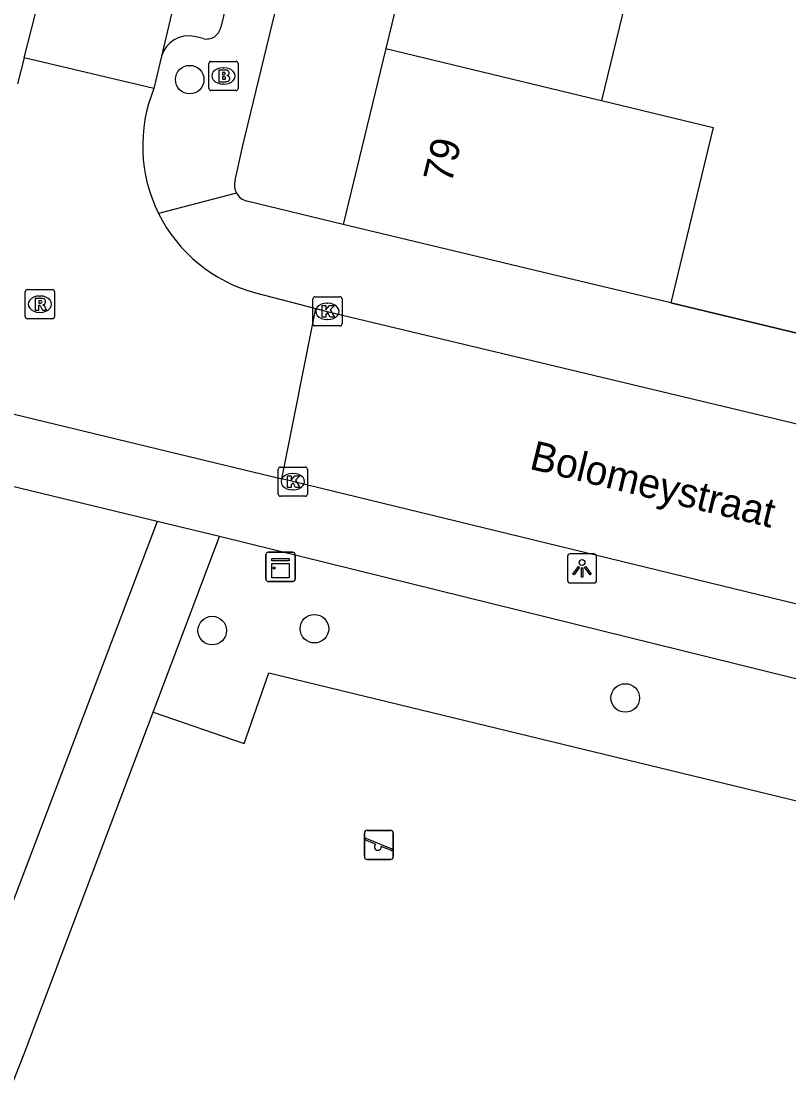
# Model space of a CAD drawing. Extents: x 162812 to 163818, y 381639 to 382470.
# Drawn here: x 163661.56 to 163687.85, y 381999.14 to 382035.37 of the extents above; entities that cross this region are included whole.
import ezdxf

# ---------------------------------------------------------------- set-up
doc = ezdxf.new("R2010")
doc.units = 0
for name, color, linetype in [('IMGEO_Boom', 7, 'Continuous'), ('IMGEO_Brandkraan', 7, 'Continuous'), ('IMGEO_Groenvoorziening', 7, 'Continuous'), ('IMGEO_Kast', 7, 'Continuous'), ('IMGEO_Kolk', 7, 'Continuous'), ('IMGEO_Lichtpunt', 7, 'Continuous'), ('IMGEO_Muur', 7, 'Continuous'), ('IMGEO_Openbare_ruimte_label', 7, 'Continuous'), ('IMGEO_Pand', 7, 'Continuous'), ('IMGEO_Pand_nummerreeks', 7, 'Continuous'), ('IMGEO_Rijbaan_lokaal_open', 7, 'Continuous'), ('IMGEO_Rioolput', 7, 'Continuous'), ('IMGEO_Speelvoorziening', 7, 'Continuous'), ('IMGEO_Voetpad_gesloten', 7, 'Continuous'), ('IMGEO_Voetpad_open', 7, 'Continuous')]:
    doc.layers.add(name, color=color, linetype=linetype)

msp = doc.modelspace()

# ---------------------------------------------------------------- linework, layer by layer
at = {"layer": 'IMGEO_Boom'}
for centre in [(163667.328, 382033.37), (163671.599, 382014.561), (163668.098, 382014.497), (163682.245, 382012.189)]:
    msp.add_circle(centre, 0.489, dxfattribs=at)
at = {"layer": 'IMGEO_Brandkraan'}
for p, q in [((163667.982, 382033.07), (163667.982, 382033.922)), ((163668.057, 382033.996), (163668.909, 382033.996)), ((163668.983, 382033.922), (163668.983, 382033.07)), ((163668.47, 382033.776), (163668.495, 382033.776)), ((163668.493, 382033.216), (163668.468, 382033.216)), ((163668.909, 382032.996), (163668.057, 382032.996))]:
    msp.add_line(p, q, dxfattribs=at)
for points in [[(163667.982, 382033.07), (163667.982, 382033.922)], [(163668.057, 382033.996), (163668.909, 382033.996)], [(163668.983, 382033.922), (163668.983, 382033.07)], [(163668.33, 382033.696), (163668.33, 382033.296), (163668.543, 382033.296)], [(163668.561, 382033.696), (163668.33, 382033.696)], [(163668.509, 382033.615), (163668.455, 382033.615), (163668.455, 382033.539)], [(163668.455, 382033.539), (163668.508, 382033.539)], [(163668.517, 382033.463), (163668.455, 382033.463), (163668.455, 382033.382)], [(163668.455, 382033.382), (163668.517, 382033.382)], [(163668.909, 382032.996), (163668.057, 382032.996)]]:
    msp.add_lwpolyline(points, dxfattribs=at)
for centre, radius, start, end in [((163668.059, 382033.92), 0.0765, 91.552, 178.448), ((163668.059, 382033.92), 0.0765, 91.552, 178.448), ((163668.907, 382033.92), 0.0765, 1.552, 88.448), ((163668.907, 382033.92), 0.0765, 1.552, 88.448), ((163668.51, 382033.577), 0.0379, 267.8285, 90.9355), ((163668.565, 382033.551), 0.145, 59.4692, 91.5367), ((163668.59, 382033.598), 0.0922, 285.5137, 58.1501), ((163668.595, 382033.406), 0.105, 301.3115, 78.989), ((163668.518, 382033.422), 0.0404, 269.8759, 90.5077), ((163668.549, 382033.547), 0.251, 268.6676, 293.5347), ((163668.059, 382033.072), 0.0765, 181.552, 268.448), ((163668.059, 382033.072), 0.0765, 181.552, 268.448), ((163668.907, 382033.072), 0.0765, 271.552, 358.448), ((163668.907, 382033.072), 0.0765, 271.552, 358.448)]:
    msp.add_arc(centre, radius, start, end, dxfattribs=at)
for centre, major_axis, ratio, start_param, end_param in [((163668.469, 382033.496), (-0.387, 0.002), 0.722429, 4.712389, 7.853982), ((163668.494, 382033.496), (-0.39, 0.002), 0.717154, 1.570796, 4.712389)]:
    msp.add_ellipse(centre, major_axis=major_axis, ratio=ratio, start_param=start_param, end_param=end_param, dxfattribs=at)
at = {"layer": 'IMGEO_Groenvoorziening'}
msp.add_lwpolyline([(163666.081, 382011.701), (163669.198, 382010.634), (163670.04, 382013.049), (163673.37, 382012.241), (163708.747, 382003.658)], dxfattribs=at)
at = {"layer": 'IMGEO_Kast'}
for p, q in [((163669.94, 382016.253), (163669.94, 382017.094)), ((163669.94, 382017.094), (163669.94, 382016.253)), ((163670.015, 382017.178), (163670.856, 382017.178)), ((163670.856, 382017.178), (163670.015, 382017.178)), ((163670.94, 382017.103), (163670.94, 382016.262)), ((163670.94, 382016.262), (163670.94, 382017.103)), ((163670.865, 382016.178), (163670.024, 382016.178)), ((163670.024, 382016.178), (163670.865, 382016.178))]:
    msp.add_line(p, q, dxfattribs=at)
for points in [[(163670.135, 382016.968), (163670.735, 382016.968), (163670.735, 382016.883), (163670.135, 382016.883), (163670.135, 382016.968)], [(163670.135, 382016.793), (163670.735, 382016.793), (163670.735, 382016.304), (163670.135, 382016.304), (163670.135, 382016.793)]]:
    msp.add_lwpolyline(points, dxfattribs=at)
msp.add_circle((163670.219, 382016.642), 0.0377, dxfattribs=at)
for centre, start, end in [((163670.018, 382017.1), 92.4484, 184.2845), ((163670.018, 382017.1), 92.4484, 184.2845), ((163670.862, 382017.1), 2.4484, 94.2845), ((163670.862, 382017.1), 2.4484, 94.2845), ((163670.018, 382016.256), 182.4484, 274.2845), ((163670.018, 382016.256), 182.4484, 274.2845), ((163670.862, 382016.256), 272.4484, 4.2845), ((163670.862, 382016.256), 272.4484, 4.2845)]:
    msp.add_arc(centre, 0.0779, start, end, dxfattribs=at)
at = {"layer": 'IMGEO_Kolk'}
for p, q in [((163671.619, 382025.931), (163672.471, 382025.931)), ((163671.544, 382025.005), (163671.544, 382025.857)), ((163672.032, 382025.711), (163672.057, 382025.711)), ((163672.545, 382025.857), (163672.545, 382025.005)), ((163672.471, 382024.931), (163671.619, 382024.931)), ((163672.055, 382025.151), (163672.03, 382025.151)), ((163670.433, 382020.097), (163671.285, 382020.097)), ((163670.358, 382019.171), (163670.358, 382020.023)), ((163670.846, 382019.877), (163670.871, 382019.877)), ((163671.359, 382020.023), (163671.359, 382019.171)), ((163671.285, 382019.097), (163670.433, 382019.097)), ((163670.869, 382019.317), (163670.844, 382019.317))]:
    msp.add_line(p, q, dxfattribs=at)
for points in [[(163671.619, 382025.931), (163672.471, 382025.931)], [(163671.544, 382025.005), (163671.544, 382025.857)], [(163671.865, 382025.631), (163671.988, 382025.631), (163671.988, 382025.48), (163672.118, 382025.631), (163672.282, 382025.631), (163672.136, 382025.48), (163672.289, 382025.231), (163672.137, 382025.231), (163672.052, 382025.395), (163671.988, 382025.328), (163671.988, 382025.231), (163671.865, 382025.231), (163671.865, 382025.631)], [(163672.545, 382025.857), (163672.545, 382025.005)], [(163672.471, 382024.931), (163671.619, 382024.931)], [(163670.433, 382020.097), (163671.285, 382020.097)], [(163670.358, 382019.171), (163670.358, 382020.023)], [(163670.679, 382019.797), (163670.802, 382019.797), (163670.802, 382019.646), (163670.932, 382019.797), (163671.096, 382019.797), (163670.95, 382019.646), (163671.103, 382019.397), (163670.951, 382019.397), (163670.866, 382019.561), (163670.802, 382019.494), (163670.802, 382019.397), (163670.679, 382019.397), (163670.679, 382019.797)], [(163671.359, 382020.023), (163671.359, 382019.171)], [(163671.285, 382019.097), (163670.433, 382019.097)]]:
    msp.add_lwpolyline(points, dxfattribs=at)
for centre, start, end in [((163671.621, 382025.855), 91.552, 178.448), ((163671.621, 382025.855), 91.552, 178.448), ((163672.469, 382025.855), 1.552, 88.448), ((163672.469, 382025.855), 1.552, 88.448), ((163671.621, 382025.007), 181.552, 268.448), ((163671.621, 382025.007), 181.552, 268.448), ((163672.469, 382025.007), 271.552, 358.448), ((163672.469, 382025.007), 271.552, 358.448), ((163670.435, 382020.021), 91.552, 178.448), ((163670.435, 382020.021), 91.552, 178.448), ((163671.283, 382020.021), 1.552, 88.448), ((163671.283, 382020.021), 1.552, 88.448), ((163670.435, 382019.173), 181.552, 268.448), ((163670.435, 382019.173), 181.552, 268.448), ((163671.283, 382019.173), 271.552, 358.448), ((163671.283, 382019.173), 271.552, 358.448)]:
    msp.add_arc(centre, 0.0765, start, end, dxfattribs=at)
for centre, major_axis, ratio, start_param, end_param in [((163672.031, 382025.431), (-0.387, 0.002), 0.722429, 4.712389, 7.853982), ((163672.056, 382025.431), (-0.39, 0.002), 0.717154, 1.570796, 4.712389), ((163670.845, 382019.597), (-0.387, 0.002), 0.722429, 4.712389, 7.853982), ((163670.87, 382019.597), (-0.39, 0.002), 0.717154, 1.570796, 4.712389)]:
    msp.add_ellipse(centre, major_axis=major_axis, ratio=ratio, start_param=start_param, end_param=end_param, dxfattribs=at)
at = {"layer": 'IMGEO_Lichtpunt'}
for p, q in [((163680.267, 382017.032), (163680.267, 382016.225)), ((163680.267, 382017.032), (163680.267, 382016.225)), ((163681.169, 382017.127), (163680.361, 382017.127)), ((163681.169, 382017.127), (163680.361, 382017.127)), ((163681.263, 382016.225), (163681.263, 382017.032)), ((163681.263, 382016.225), (163681.263, 382017.032)), ((163680.361, 382016.131), (163681.169, 382016.131)), ((163680.361, 382016.131), (163681.169, 382016.131))]:
    msp.add_line(p, q, dxfattribs=at)
for points in [[(163680.641, 382016.696), (163680.68, 382016.668), (163680.492, 382016.406), (163680.454, 382016.433), (163680.641, 382016.696)], [(163680.743, 382016.648), (163680.79, 382016.648), (163680.79, 382016.326), (163680.743, 382016.326), (163680.743, 382016.648)], [(163680.853, 382016.668), (163680.891, 382016.695), (163681.078, 382016.433), (163681.039, 382016.405), (163680.853, 382016.668)]]:
    msp.add_lwpolyline(points, dxfattribs=at)
msp.add_circle((163680.766, 382016.83), 0.0994, dxfattribs=at)
for centre, start, end in [((163680.361, 382017.032), 90, 180), ((163680.361, 382017.032), 90, 180), ((163681.169, 382017.032), 0, 90), ((163681.169, 382017.032), 0, 90), ((163680.361, 382016.225), 180, 270), ((163680.361, 382016.225), 180, 270), ((163681.169, 382016.225), 270, 0), ((163681.169, 382016.225), 270, 360)]:
    msp.add_arc(centre, 0.0946, start, end, dxfattribs=at)
at = {"layer": 'IMGEO_Muur'}
msp.add_lwpolyline([(163683.81, 382025.721), (163692.735, 382023.582)], dxfattribs=at)
at = {"layer": 'IMGEO_Pand'}
for points in [[(163675.456, 382040.275), (163674.04, 382034.44)], [(163682.845, 382038.494), (163681.429, 382032.659)], [(163674.04, 382034.44), (163672.578, 382028.412)], [(163674.04, 382034.44), (163681.329, 382032.683), (163681.429, 382032.659)], [(163681.429, 382032.659), (163685.25, 382031.731), (163683.81, 382025.721)], [(163683.81, 382025.721), (163679.969, 382026.641), (163672.578, 382028.412)]]:
    msp.add_lwpolyline(points, dxfattribs=at)
at = {"layer": 'IMGEO_Rijbaan_lokaal_open'}
for points in [[(163661.662, 382034.118), (163662.157, 382036.083), (163665.825, 382051.343), (163668.113, 382060.916), (163668.724, 382063.268)], [(163673.159, 382062.316), (163672.96, 382061.542), (163670.446, 382051.22), (163667.149, 382037.525), (163666.359, 382034.178)], [(163661.662, 382034.118), (163661.436, 382033.227)], [(163666.105, 382033.068), (163661.662, 382034.118)], [(163666.359, 382034.178), (163666.105, 382033.068)], [(163669.583, 382026.068), (163671.65, 382025.532)], [(163670.479, 382019.69), (163671.65, 382025.532)], [(163671.65, 382025.532), (163672.041, 382025.43), (163691.087, 382020.869), (163692.815, 382020.484), (163696.4, 382019.614), (163696.893, 382019.494), (163700.373, 382018.649), (163722.135, 382013.324), (163724.844, 382012.666)], [(163658.854, 382022.502), (163666.928, 382020.549), (163670.479, 382019.69)], [(163728.467, 382005.464), (163726.877, 382005.867), (163720.727, 382007.439), (163718.389, 382007.999), (163689.854, 382014.976), (163670.479, 382019.69)]]:
    msp.add_lwpolyline(points, dxfattribs=at)
for centre, radius, start, end in [((163670.928, 382031.099), 5.21, 157.7913, 206.4044), ((163670.924, 382031.097), 5.205, 206.4124, 255.0746)]:
    msp.add_arc(centre, radius, start, end, dxfattribs=at)
at = {"layer": 'IMGEO_Rioolput'}
for p, q in [((163661.698, 382025.252), (163661.698, 382026.104)), ((163661.773, 382026.178), (163662.625, 382026.178)), ((163662.186, 382025.958), (163662.211, 382025.958)), ((163662.699, 382026.104), (163662.699, 382025.252)), ((163662.625, 382025.178), (163661.773, 382025.178)), ((163662.209, 382025.398), (163662.184, 382025.398))]:
    msp.add_line(p, q, dxfattribs=at)
for points in [[(163661.698, 382025.252), (163661.698, 382026.104)], [(163661.773, 382026.178), (163662.625, 382026.178)], [(163662.699, 382026.104), (163662.699, 382025.252)], [(163662.287, 382025.876), (163662.035, 382025.878), (163662.035, 382025.478)], [(163662.035, 382025.478), (163662.159, 382025.478), (163662.159, 382025.64), (163662.17, 382025.64)], [(163662.213, 382025.797), (163662.159, 382025.797), (163662.159, 382025.716)], [(163662.159, 382025.716), (163662.211, 382025.716)], [(163662.217, 382025.611), (163662.288, 382025.478), (163662.428, 382025.478), (163662.363, 382025.604)], [(163662.625, 382025.178), (163661.773, 382025.178)]]:
    msp.add_lwpolyline(points, dxfattribs=at)
for centre, radius, start, end in [((163661.775, 382026.102), 0.0765, 91.552, 178.448), ((163661.775, 382026.102), 0.0765, 91.552, 178.448), ((163662.623, 382026.102), 0.0765, 1.552, 88.448), ((163662.623, 382026.102), 0.0765, 1.552, 88.448), ((163662.169, 382025.587), 0.0533, 26.0293, 88.6989), ((163662.195, 382025.905), 0.19, 274.7715, 282.9687), ((163662.219, 382025.701), 0.0964, 77.0061, 93.1865), ((163662.233, 382025.758), 0.0378, 276.6634, 79.6772), ((163662.286, 382025.766), 0.109, 350.3612, 89.416), ((163662.284, 382025.766), 0.112, 277.5842, 350.9817), ((163662.268, 382025.551), 0.108, 29.5134, 73.7905), ((163661.775, 382025.254), 0.0765, 181.552, 268.448), ((163661.775, 382025.254), 0.0765, 181.552, 268.448), ((163662.623, 382025.254), 0.0765, 271.552, 358.448), ((163662.623, 382025.254), 0.0765, 271.552, 358.448)]:
    msp.add_arc(centre, radius, start, end, dxfattribs=at)
for centre, major_axis, ratio, start_param, end_param in [((163662.185, 382025.678), (-0.387, 0.002), 0.722429, 4.712389, 7.853982), ((163662.21, 382025.678), (-0.39, 0.002), 0.717154, 1.570796, 4.712389)]:
    msp.add_ellipse(centre, major_axis=major_axis, ratio=ratio, start_param=start_param, end_param=end_param, dxfattribs=at)
at = {"layer": 'IMGEO_Speelvoorziening'}
for p, q in [((163673.309, 382006.753), (163673.309, 382007.553)), ((163673.309, 382007.553), (163673.309, 382006.753)), ((163673.409, 382007.653), (163674.199, 382007.653)), ((163674.199, 382007.653), (163673.409, 382007.653)), ((163674.299, 382007.553), (163674.299, 382006.753)), ((163674.299, 382006.753), (163674.299, 382007.553)), ((163673.692, 382007.181), (163673.353, 382007.318)), ((163673.378, 382007.378), (163674.254, 382007.025)), ((163674.23, 382006.965), (163673.89, 382007.102)), ((163674.199, 382006.653), (163673.409, 382006.653)), ((163673.409, 382006.653), (163674.199, 382006.653))]:
    msp.add_line(p, q, dxfattribs=at)
for centre, radius, start, end in [((163673.409, 382007.553), 0.1, 90, 180), ((163673.409, 382007.553), 0.1, 90, 180), ((163674.199, 382007.553), 0.1, 0, 90), ((163674.199, 382007.553), 0.1, 360, 90), ((163673.366, 382007.348), 0.0327, 68.078, 248.078), ((163673.771, 382007.091), 0.12, 130.9928, 5.1632), ((163673.409, 382006.753), 0.1, 180, 270), ((163673.409, 382006.753), 0.1, 180, 270), ((163674.199, 382006.753), 0.1, 270, 0), ((163674.199, 382006.753), 0.1, 270, 0), ((163674.242, 382006.995), 0.0327, 248.078, 68.078)]:
    msp.add_arc(centre, radius, start, end, dxfattribs=at)
at = {"layer": 'IMGEO_Voetpad_gesloten'}
for points in [[(163666.215, 382018.231), (163659.287, 382000), (163652.952, 381983.328)], [(163668.349, 382017.714), (163666.215, 382018.231)], [(163666.081, 382011.701), (163668.349, 382017.714)], [(163654.948, 381983.029), (163661.664, 382000), (163666.081, 382011.701)]]:
    msp.add_lwpolyline(points, dxfattribs=at)
at = {"layer": 'IMGEO_Voetpad_open'}
for points in [[(163668.882, 382029.928), (163669.15, 382031.115), (163677.277, 382064.666)], [(163672.404, 382051.806), (163668.393, 382035.163)], [(163667.784, 382034.776), (163667.497, 382034.85)], [(163668.93, 382029.481), (163666.262, 382028.782)], [(163672.578, 382028.412), (163669.288, 382029.21)], [(163692.735, 382023.582), (163683.81, 382025.721)], [(163666.215, 382018.231), (163658.284, 382020.151)], [(163713.974, 382006.444), (163668.349, 382017.714)]]:
    msp.add_lwpolyline(points, dxfattribs=at)
for centre, radius, start, end in [((163667.904, 382035.26), 0.499, 256.0991, 348.7702), ((163667.297, 382033.888), 0.982, 78.2782, 162.8463), ((163669.427, 382029.76), 0.57, 162.8919, 209.3662), ((163669.426, 382029.764), 0.571, 209.715, 256.0348)]:
    msp.add_arc(centre, radius, start, end, dxfattribs=at)

# ---------------------------------------------------------------- texts
at = {"layer": 'IMGEO_Openbare_ruimte_label'}
msp.add_text('Bolomeystraat', height=1, rotation=346.2835, dxfattribs=at).set_placement((163678.926, 382020.045))
at = {"layer": 'IMGEO_Pand_nummerreeks'}
msp.add_text('79', height=1, rotation=76.3632, dxfattribs=at).set_placement((163676.285, 382029.777))

doc.saveas('drawing.dxf')
